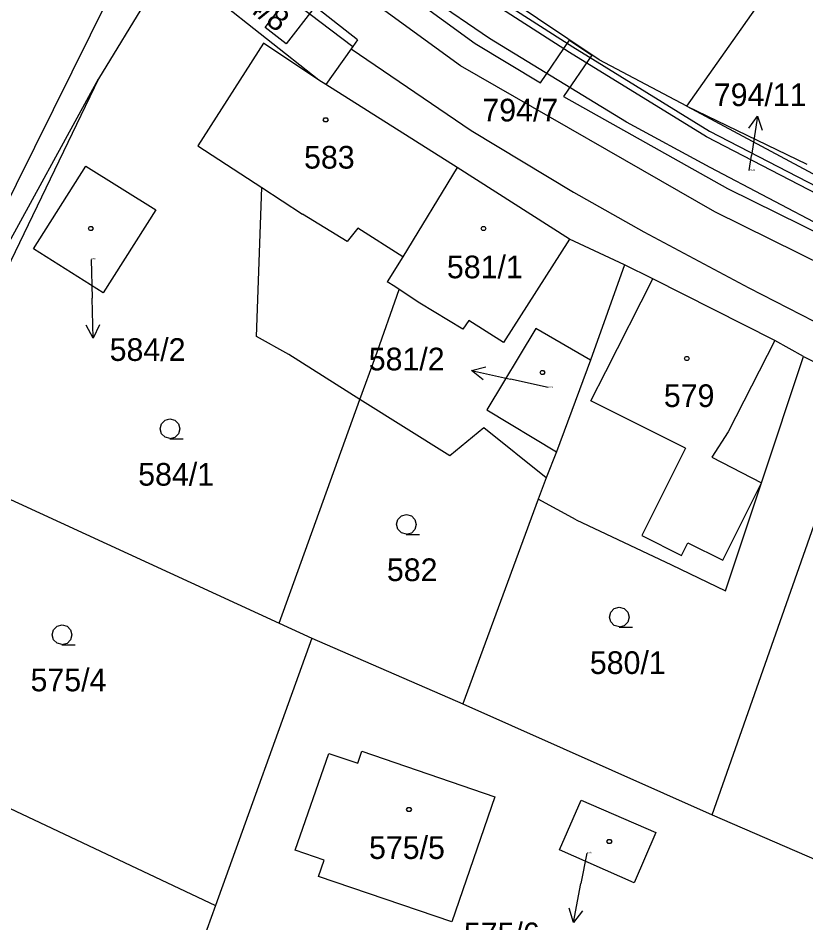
# Model space of a CAD drawing. Extents: x -759060 to -757386, y -1172273 to -1170948.
# Drawn here: x -758247.7 to -758188.6, y -1171578.9 to -1171511 of the extents above; entities that cross this region are included whole.
import ezdxf

# ---------------------------------------------------------------- set-up
doc = ezdxf.new("R2010")
doc.units = 0
for name, color, linetype in [('Vrstva 1', 7, 'Continuous'), ('Vrstva 12', 7, 'Continuous'), ('Vrstva 13', 7, 'Continuous'), ('Vrstva 2', 7, 'Continuous'), ('Vrstva 3', 7, 'Continuous'), ('Vrstva 4', 7, 'Continuous'), ('Vrstva 5', 7, 'Continuous'), ('Vrstva 7', 7, 'Continuous')]:
    doc.layers.add(name, color=color, linetype=linetype)

msp = doc.modelspace()

# ---------------------------------------------------------------- linework, layer by layer
at = {"layer": 'Vrstva 1'}
for p, q in [((-758222.27, -1171512.61), (-758235.38, -1171502.21)), ((-758238.66, -1171504.85), (-758257.35, -1171542.59)), ((-758236.35, -1171506.76), (-758241.7, -1171515.52)), ((-758225.16, -1171515.62), (-758236.35, -1171506.76)), ((-758212.38, -1171512.51), (-758220.56, -1171506.82)), ((-758204.15, -1171514.11), (-758213.22, -1171507.99)), ((-758197.57, -1171517.58), (-758190.56, -1171507.6)), ((-758229.31, -1171512.84), (-758234.23, -1171520.56)), ((-758225.16, -1171515.62), (-758229.31, -1171512.84)), ((-758222.27, -1171512.61), (-758222.61, -1171513.09)), ((-758202.1, -1171518.77), (-758212.38, -1171512.51)), ((-758222.73, -1171513.27), (-758224.63, -1171515.96)), ((-758222.61, -1171513.09), (-758222.73, -1171513.27)), ((-758222.73, -1171513.27), (-758213.75, -1171519.41)), ((-758197.57, -1171517.58), (-758204.15, -1171514.11)), ((-758256.8, -1171543.16), (-758241.7, -1171515.52)), ((-758241.7, -1171515.52), (-758255.33, -1171543.84)), ((-758224.63, -1171515.96), (-758225.16, -1171515.62)), ((-758214.8, -1171522.18), (-758224.63, -1171515.96)), ((-758197.57, -1171517.58), (-758181.14, -1171526.38)), ((-758197.57, -1171517.58), (-758188.58, -1171521.92)), ((-758195.83, -1171522.18), (-758202.1, -1171518.77)), ((-758213.75, -1171519.41), (-758206.07, -1171524.04)), ((-758234.23, -1171520.56), (-758229.45, -1171523.67)), ((-758246.56, -1171528.28), (-758242.64, -1171522.08)), ((-758242.64, -1171522.08), (-758237.4, -1171525.35)), ((-758214.8, -1171522.18), (-758218.86, -1171528.88)), ((-758206.37, -1171527.55), (-758214.8, -1171522.18)), ((-758182.51, -1171529.17), (-758195.83, -1171522.18)), ((-758229.84, -1171534.86), (-758229.45, -1171523.67)), ((-758206.07, -1171524.04), (-758200.8, -1171527)), ((-758237.4, -1171525.35), (-758241.34, -1171531.58)), ((-758200.8, -1171527), (-758192.92, -1171531.2)), ((-758202.25, -1171529.48), (-758206.37, -1171527.55)), ((-758241.34, -1171531.58), (-758246.56, -1171528.28)), ((-758218.86, -1171528.88), (-758220.04, -1171530.75)), ((-758202.25, -1171529.48), (-758204.79, -1171536.63)), ((-758200.13, -1171530.54), (-758202.25, -1171529.48)), ((-758190.96, -1171535.16), (-758200.13, -1171530.54)), ((-758219.47, -1171531.11), (-758220.04, -1171530.75)), ((-758219.14, -1171531.33), (-758219.47, -1171531.11)), ((-758192.92, -1171531.2), (-758184.83, -1171535.38)), ((-758220.92, -1171536.38), (-758219.14, -1171531.33)), ((-758208.89, -1171534.26), (-758212.58, -1171540.35)), ((-758204.79, -1171536.63), (-758208.89, -1171534.26)), ((-758227.42, -1171536.21), (-758229.84, -1171534.86)), ((-758188.82, -1171536.36), (-758190.96, -1171535.16)), ((-758222.08, -1171539.58), (-758227.42, -1171536.21)), ((-758222.08, -1171539.58), (-758220.92, -1171536.38)), ((-758204.79, -1171536.63), (-758207.35, -1171543.51)), ((-758191.96, -1171545.85), (-758188.82, -1171536.36)), ((-758188.82, -1171536.36), (-758184.38, -1171538.57)), ((-758195.67, -1171570.76), (-758184.38, -1171538.57)), ((-758228.15, -1171556.37), (-758222.08, -1171539.58)), ((-758215.35, -1171543.81), (-758222.08, -1171539.58)), ((-758212.58, -1171540.35), (-758207.35, -1171543.51)), ((-758212.79, -1171541.7), (-758215.35, -1171543.81)), ((-758208.13, -1171545.47), (-758212.79, -1171541.7)), ((-758255.33, -1171543.84), (-758228.15, -1171556.37)), ((-758207.35, -1171543.51), (-758208.13, -1171545.47)), ((-758208.13, -1171545.47), (-758208.72, -1171547.06)), ((-758194.68, -1171553.95), (-758191.96, -1171545.85)), ((-758208.72, -1171547.06), (-758214.37, -1171562.43)), ((-758205.88, -1171548.61), (-758208.72, -1171547.06)), ((-758205.88, -1171548.61), (-758198.72, -1171552)), ((-758198.72, -1171552), (-758194.68, -1171553.95)), ((-758228.15, -1171556.37), (-758225.69, -1171557.49)), ((-758225.69, -1171557.49), (-758232.92, -1171577.54)), ((-758225.69, -1171557.49), (-758214.37, -1171562.43)), ((-758214.37, -1171562.43), (-758195.67, -1171570.76)), ((-758260.65, -1171564.44), (-758232.92, -1171577.54)), ((-758226.95, -1171573.4), (-758224.41, -1171566.15)), ((-758224.41, -1171566.15), (-758222.24, -1171566.88)), ((-758222.24, -1171566.88), (-758221.93, -1171565.98)), ((-758221.93, -1171565.98), (-758211.98, -1171569.4)), ((-758211.98, -1171569.4), (-758215.2, -1171578.77)), ((-758207.13, -1171573.38), (-758205.49, -1171569.65)), ((-758205.49, -1171569.65), (-758199.9, -1171572.07)), ((-758195.67, -1171570.76), (-758178.62, -1171578.14)), ((-758199.9, -1171572.07), (-758201.53, -1171575.84)), ((-758224.76, -1171574.15), (-758226.95, -1171573.4)), ((-758201.53, -1171575.84), (-758207.13, -1171573.38)), ((-758225.18, -1171575.37), (-758224.76, -1171574.15)), ((-758215.2, -1171578.77), (-758225.18, -1171575.37)), ((-758232.92, -1171577.54), (-758233.9, -1171580.26))]:
    msp.add_line(p, q, dxfattribs=at)
at = {"layer": 'Vrstva 12'}
for p, q in [((-758229.31, -1171512.84), (-758234.23, -1171520.56)), ((-758225.16, -1171515.62), (-758229.31, -1171512.84)), ((-758224.63, -1171515.96), (-758225.16, -1171515.62)), ((-758214.8, -1171522.18), (-758224.63, -1171515.96)), ((-758234.23, -1171520.56), (-758229.45, -1171523.67)), ((-758246.56, -1171528.28), (-758242.64, -1171522.08)), ((-758242.64, -1171522.08), (-758237.4, -1171525.35)), ((-758214.8, -1171522.18), (-758218.86, -1171528.88)), ((-758214.8, -1171522.18), (-758218.86, -1171528.88)), ((-758206.37, -1171527.55), (-758214.8, -1171522.18)), ((-758229.45, -1171523.67), (-758226.38, -1171525.67)), ((-758237.4, -1171525.35), (-758241.34, -1171531.58)), ((-758223.04, -1171527.72), (-758226.38, -1171525.67)), ((-758222.25, -1171526.72), (-758223.04, -1171527.72)), ((-758218.86, -1171528.88), (-758222.25, -1171526.72)), ((-758206.37, -1171527.55), (-758211.32, -1171535.32)), ((-758241.34, -1171531.58), (-758246.56, -1171528.28)), ((-758218.86, -1171528.88), (-758220.04, -1171530.75)), ((-758203.65, -1171537.49), (-758200.13, -1171530.54)), ((-758190.96, -1171535.16), (-758200.13, -1171530.54)), ((-758219.47, -1171531.11), (-758220.04, -1171530.75)), ((-758219.14, -1171531.33), (-758219.47, -1171531.11)), ((-758217.59, -1171532.36), (-758219.14, -1171531.33)), ((-758214.36, -1171534.32), (-758217.59, -1171532.36)), ((-758213.93, -1171533.65), (-758214.36, -1171534.32)), ((-758211.32, -1171535.32), (-758213.93, -1171533.65)), ((-758208.89, -1171534.26), (-758212.58, -1171540.35)), ((-758204.79, -1171536.63), (-758208.89, -1171534.26)), ((-758190.96, -1171535.16), (-758194.46, -1171542.01)), ((-758204.79, -1171536.63), (-758207.35, -1171543.51)), ((-758204.77, -1171539.68), (-758203.65, -1171537.49)), ((-758197.67, -1171543.23), (-758204.77, -1171539.68)), ((-758212.58, -1171540.35), (-758207.35, -1171543.51)), ((-758194.46, -1171542.01), (-758195.7, -1171543.92)), ((-758197.67, -1171543.23), (-758200.95, -1171549.79)), ((-758195.7, -1171543.92), (-758191.96, -1171545.85)), ((-758194.86, -1171551.65), (-758191.96, -1171545.85)), ((-758200.95, -1171549.79), (-758197.97, -1171551.29)), ((-758197.97, -1171551.29), (-758197.49, -1171550.33)), ((-758197.49, -1171550.33), (-758194.86, -1171551.65)), ((-758226.95, -1171573.4), (-758224.41, -1171566.15)), ((-758224.41, -1171566.15), (-758222.24, -1171566.88)), ((-758222.24, -1171566.88), (-758221.93, -1171565.98)), ((-758221.93, -1171565.98), (-758211.98, -1171569.4)), ((-758211.98, -1171569.4), (-758215.2, -1171578.77)), ((-758207.13, -1171573.38), (-758205.49, -1171569.65)), ((-758205.49, -1171569.65), (-758199.9, -1171572.07)), ((-758199.9, -1171572.07), (-758201.53, -1171575.84)), ((-758224.76, -1171574.15), (-758226.95, -1171573.4)), ((-758201.53, -1171575.84), (-758207.13, -1171573.38)), ((-758225.18, -1171575.37), (-758224.76, -1171574.15)), ((-758215.2, -1171578.77), (-758225.18, -1171575.37))]:
    msp.add_line(p, q, dxfattribs=at)
at = {"layer": 'Vrstva 13'}
for p, q in [((-758223.57, -1171505.49), (-758213.45, -1171512.88)), ((-758214.55, -1171514.54), (-758223.73, -1171507.84)), ((-758229.2, -1171511.68), (-758227.02, -1171508.84)), ((-758206.37, -1171513.55), (-758212.98, -1171509.29)), ((-758212.7, -1171508.87), (-758206.11, -1171513.13)), ((-758225.45, -1171510.09), (-758227.62, -1171512.9)), ((-758227.62, -1171512.9), (-758229.2, -1171511.68)), ((-758213.45, -1171512.88), (-758208.54, -1171515.83)), ((-758208.54, -1171515.83), (-758206.36, -1171512.62)), ((-758206.36, -1171512.62), (-758204.7, -1171513.74)), ((-758196.1, -1171519.88), (-758206.37, -1171513.55)), ((-758206.11, -1171513.13), (-758195.86, -1171519.44)), ((-758204.7, -1171513.74), (-758206.81, -1171516.84)), ((-758195.47, -1171525.51), (-758214.55, -1171514.54)), ((-758206.81, -1171516.84), (-758194.53, -1171523.75)), ((-758195.86, -1171519.44), (-758181.83, -1171526.72)), ((-758182.03, -1171527.18), (-758196.1, -1171519.88)), ((-758194.53, -1171523.75), (-758170.65, -1171535.54)), ((-758170.63, -1171537.76), (-758195.47, -1171525.51))]:
    msp.add_line(p, q, dxfattribs=at)
at = {"layer": 'Vrstva 3'}
for points in [[(-758236.32, -1171542.52), (-758236.7, -1171542.42), (-758236.97, -1171542.15), (-758237.07, -1171541.78), (-758236.97, -1171541.41), (-758236.7, -1171541.14), (-758236.33, -1171541.04), (-758235.96, -1171541.14), (-758235.69, -1171541.41), (-758235.59, -1171541.79), (-758235.69, -1171542.17), (-758235.96, -1171542.44), (-758236.34, -1171542.54), (-758235.34, -1171542.54)], [(-758218.59, -1171549.69), (-758218.97, -1171549.59), (-758219.24, -1171549.32), (-758219.34, -1171548.95), (-758219.24, -1171548.58), (-758218.97, -1171548.31), (-758218.6, -1171548.21), (-758218.23, -1171548.31), (-758217.96, -1171548.58), (-758217.86, -1171548.96), (-758217.96, -1171549.34), (-758218.23, -1171549.61), (-758218.61, -1171549.71), (-758217.61, -1171549.71)], [(-758202.63, -1171556.65), (-758203.01, -1171556.55), (-758203.28, -1171556.28), (-758203.38, -1171555.91), (-758203.28, -1171555.54), (-758203.01, -1171555.27), (-758202.64, -1171555.17), (-758202.27, -1171555.27), (-758202, -1171555.54), (-758201.9, -1171555.92), (-758202, -1171556.3), (-758202.27, -1171556.57), (-758202.65, -1171556.67), (-758201.65, -1171556.67)], [(-758244.41, -1171557.98), (-758244.79, -1171557.88), (-758245.06, -1171557.61), (-758245.16, -1171557.24), (-758245.06, -1171556.87), (-758244.79, -1171556.6), (-758244.42, -1171556.5), (-758244.05, -1171556.6), (-758243.78, -1171556.87), (-758243.68, -1171557.25), (-758243.78, -1171557.63), (-758244.05, -1171557.9), (-758244.43, -1171558), (-758243.43, -1171558)]]:
    msp.add_lwpolyline(points, dxfattribs=at)
at = {"layer": 'Vrstva 4'}
for p, q in [((-758228.91, -1171508.32), (-758222.61, -1171513.09)), ((-758229.45, -1171523.67), (-758226.38, -1171525.67)), ((-758223.04, -1171527.72), (-758226.38, -1171525.67)), ((-758222.25, -1171526.72), (-758223.04, -1171527.72)), ((-758218.86, -1171528.88), (-758222.25, -1171526.72)), ((-758206.37, -1171527.55), (-758211.32, -1171535.32)), ((-758203.65, -1171537.49), (-758200.13, -1171530.54)), ((-758217.59, -1171532.36), (-758219.14, -1171531.33)), ((-758214.36, -1171534.32), (-758217.59, -1171532.36)), ((-758213.93, -1171533.65), (-758214.36, -1171534.32)), ((-758211.32, -1171535.32), (-758213.93, -1171533.65)), ((-758190.96, -1171535.16), (-758194.46, -1171542.01)), ((-758204.77, -1171539.68), (-758203.65, -1171537.49)), ((-758197.67, -1171543.23), (-758204.77, -1171539.68)), ((-758194.46, -1171542.01), (-758195.7, -1171543.92)), ((-758197.67, -1171543.23), (-758200.95, -1171549.79)), ((-758195.7, -1171543.92), (-758191.96, -1171545.85)), ((-758194.86, -1171551.65), (-758191.96, -1171545.85)), ((-758200.95, -1171549.79), (-758197.97, -1171551.29)), ((-758197.97, -1171551.29), (-758197.49, -1171550.33)), ((-758197.49, -1171550.33), (-758194.86, -1171551.65))]:
    msp.add_line(p, q, dxfattribs=at)
at = {"layer": 'Vrstva 5'}
for points in [[(-758224.56, -1171518.44), (-758224.47, -1171518.59), (-758224.56, -1171518.74), (-758224.74, -1171518.74), (-758224.83, -1171518.59), (-758224.74, -1171518.44)], [(-758242.18, -1171526.61), (-758242.09, -1171526.76), (-758242.18, -1171526.91), (-758242.36, -1171526.91), (-758242.45, -1171526.76), (-758242.36, -1171526.61)], [(-758212.73, -1171526.61), (-758212.64, -1171526.76), (-758212.73, -1171526.91), (-758212.91, -1171526.91), (-758213, -1171526.76), (-758212.91, -1171526.61)], [(-758197.48, -1171536.35), (-758197.39, -1171536.5), (-758197.48, -1171536.65), (-758197.66, -1171536.65), (-758197.75, -1171536.5), (-758197.66, -1171536.35)], [(-758208.31, -1171537.42), (-758208.22, -1171537.57), (-758208.31, -1171537.72), (-758208.49, -1171537.72), (-758208.58, -1171537.57), (-758208.49, -1171537.42)], [(-758218.32, -1171570.21), (-758218.23, -1171570.36), (-758218.32, -1171570.51), (-758218.5, -1171570.51), (-758218.59, -1171570.36), (-758218.5, -1171570.21)], [(-758203.29, -1171572.6), (-758203.2, -1171572.75), (-758203.29, -1171572.9), (-758203.47, -1171572.9), (-758203.56, -1171572.75), (-758203.47, -1171572.6)]]:
    msp.add_lwpolyline(points, close=True, dxfattribs=at)
at = {"layer": 'Vrstva 7'}
for p, q in [((-758192.265, -1171518.315), (-758192.72, -1171521.28)), ((-758192.9, -1171522.41), (-758192.72, -1171521.28)), ((-758242.24, -1171529.07), (-758242.17, -1171531.99)), ((-758242.094, -1171534.989), (-758242.17, -1171531.99)), ((-758213.717, -1171537.403), (-758210.79, -1171538.06)), ((-758207.96, -1171538.69), (-758210.79, -1171538.06)), ((-758205.07, -1171573.63), (-758205.51, -1171575.89)), ((-758206.081, -1171578.835), (-758205.51, -1171575.89))]:
    msp.add_line(p, q, dxfattribs=at)
for points in [[(-758192.911, -1171519.227), (-758192.265, -1171518.315), (-758191.923, -1171519.379)], [(-758241.619, -1171533.977), (-758242.094, -1171534.989), (-758242.619, -1171534.002)], [(-758212.851, -1171538.11), (-758213.717, -1171537.403), (-758212.632, -1171537.134)], [(-758205.4, -1171577.949), (-758206.081, -1171578.835), (-758206.382, -1171577.758)]]:
    msp.add_lwpolyline(points, dxfattribs=at)

# ---------------------------------------------------------------- texts
at = {"layer": 'Vrstva 2'}
msp.add_text('794/8', height=1.7, rotation=323.20549, dxfattribs=at).set_placement((-758232.78, -1171508.682))
for s, height, p in [('794/7', 1.7, (-758212.903, -1171518.72)), ('583', 1.7, (-758226.273, -1171522.26)), ('794/11', 0.1, (-758192.886, -1171522.41)), ('584/2', 0.1, (-758242.226, -1171529.07)), ('581/1', 1.7, (-758215.563, -1171530.49)), ('581/2', 0.1, (-758207.946, -1171538.69)), ('579', 1.7, (-758199.293, -1171540.15)), ('584/1', 1.7, (-758238.713, -1171546.05)), ('582', 1.7, (-758220.063, -1171553.21)), ('580/1', 1.7, (-758204.843, -1171560.18)), ('575/4', 1.7, (-758246.783, -1171561.48)), ('575/5', 1.7, (-758221.403, -1171574.06)), ('575/6', 0.1, (-758205.056, -1171573.63))]:
    msp.add_text(s, height=height, dxfattribs=at).set_placement(p)
at = {"layer": 'Vrstva 7'}
for s, p in [('794/11', (-758195.546, -1171517.57)), ('584/2', (-758240.853, -1171536.69)), ('581/2', (-758221.423, -1171537.4)), ('575/6', (-758214.291, -1171580.53))]:
    msp.add_text(s, height=1.7, dxfattribs=at).set_placement(p)

doc.saveas('drawing.dxf')
